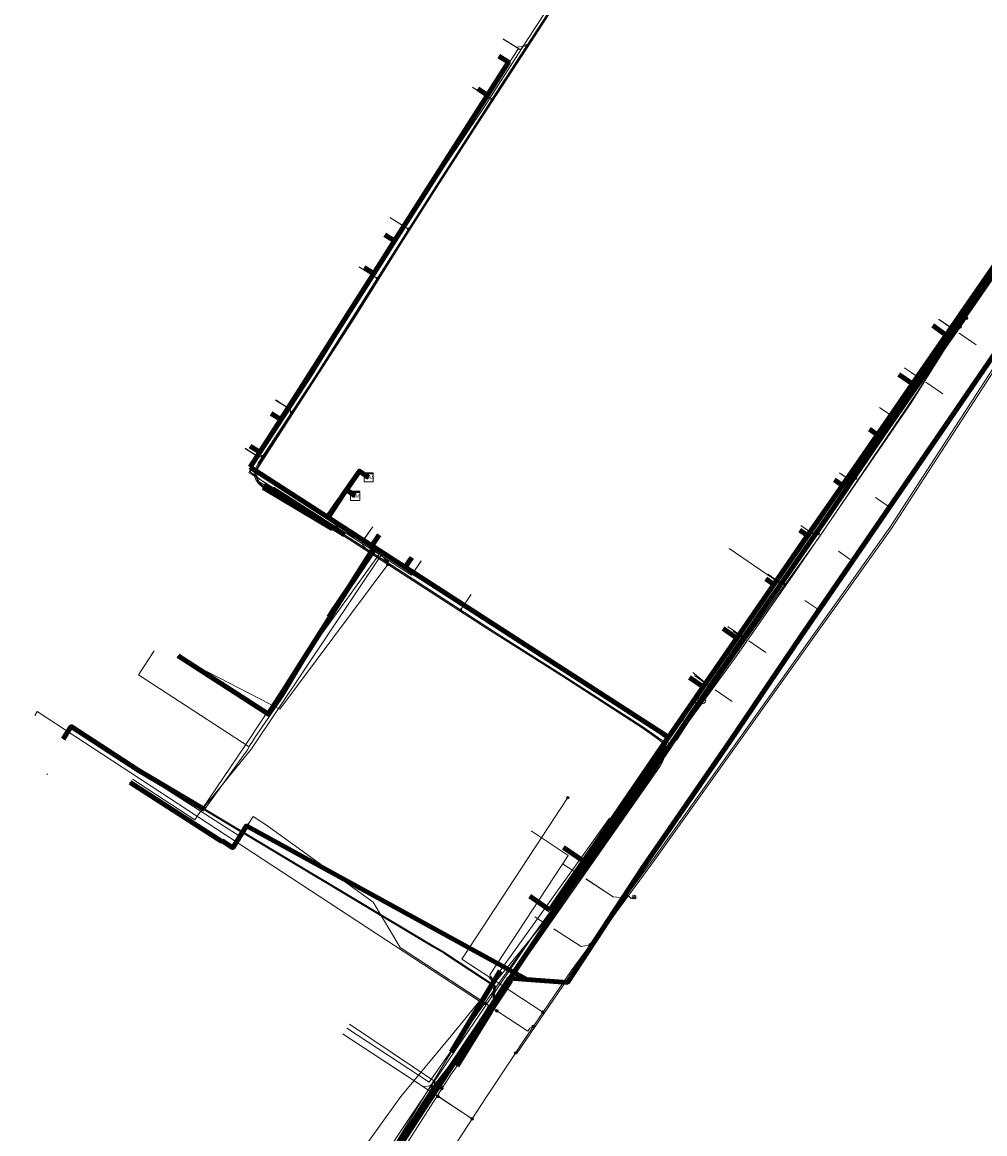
# Model space of a CAD drawing. Header units: metres. Extents: x 90551 to 91648, y 464474 to 467021.
# Tile 656 of 1056: x 90672 to 90756, y 465131 to 465228. Entities that reach past the tile are written whole.
import ezdxf
from ezdxf.enums import TextEntityAlignment as Align
from ezdxf.lldxf.tags import DXFTag

# ---------------------------------------------------------------- set-up
doc = ezdxf.new("R2010")
doc.units = ezdxf.units.M
for name, color, linetype, lineweight in [('B-OI-IE-MEUBILAIR_LIANDER NV PAC 2AI68G2-S', 7, 'Continuous', 18), ('B-OI-KL-DATA_COAXKABEL_17_ZIGGO BV-G', 90, 'KL-DATA-SO', 18), ('B-OI-KL-DATA_COAXKABEL_7_ZIGGO BV-G', 90, 'KL-DATA-SO', 18), ('B-OI-KL-DATA_DUCT_ZIGGO BV-G', 90, 'Continuous', 100), ('B-OI-KL-DATA_HULPSTUK_KPN BV-S', 90, 'Continuous', 18), ('B-OI-KL-DATA_HULPSTUK_ZIGGO BV-S', 90, 'Continuous', 18), ('B-OI-KL-DATA_KABELBED_KPN BV-G', 90, 'Continuous', 100), ('B-OI-KL-DATA_KABELBED_ZIGGO BV-G', 90, 'Continuous', 100), ('B-OI-KL-DATA_OVERIG_UNIVERSITEIT LEIDEN-G', 90, 'KL-DATA-SO', 18), ('B-OI-KL-DATA_REGGEFIBER OPERATOR BV-G', 90, 'KL-DATA-SO', 18), ('B-OI-KL-ET_LS_230 V_UNIVERSITEIT LEIDEN-G', 190, 'KL-LS-SO', 18), ('B-OI-KL-ET_LS_400 V_LIANDER NV PAC 2AI68G2-G', 190, 'KL-LS-SO', 18), ('B-OI-KL-ET_LS_HULPSTUK_LIANDER NV PAC 2AI68G2-S', 190, 'Continuous', 18), ('B-OI-KL-ET_LS_LIANDER NV PAC 2AI68G2-G', 190, 'KL-LS-SO', 18), ('B-OI-KL-ET_MS_10 KV_LIANDER NV PAC 2AI68G2-G', 130, 'KL-MS-SO', 18), ('B-OI-KL-WATER_110_DUNEA NV-G', 170, 'KL-WATER-SO', 18), ('B-OI-KL-WATER_25_DUNEA NV-G', 170, 'KL-WATER-SO', 18), ('B-OI-KL-WATER_32_DUNEA NV-G', 170, 'KL-WATER-SO', 18), ('B-OI-KL-WATER_50_DUNEA NV-G', 170, 'KL-WATER-SO', 18), ('B-OI-KL-WATER_DUNEA NV-G', 170, 'KL-WATER-SO', 18), ('B-OI-KL-WATER_DUNEA NV-S', 170, 'Continuous', 18), ('B-OI-KL-WATER_OVERIG_UNIVERSITEIT LEIDEN-G', 170, 'KL-WATER-SO', 18), ('B-OI-OG-INFO_DUNEA NV-S', 7, 'Continuous', 18), ('B-OI-OG-INFO_KPN BV-S', 7, 'Continuous', 18), ('B-OI-OG-INFO_LIANDER NV PAC 2AI68G2-S', 7, 'Continuous', 18), ('V-OI-KL-WATER_32_DUNEA NV-G', 170, 'V-KL-WATER-SO', 35)]:
    doc.layers.add(name, color=color, linetype=linetype, lineweight=lineweight)
for name, color, linetype, lineweight, transparency in [('B-OI-KL-DATA_MANTELBUIS_110_ZIGGO BV-G', 90, 'Continuous', 100, 0.5), ('B-OI-KL-DATA_MANTELBUIS_REGGEFIBER OPERATOR BV-G', 90, 'Continuous', 100, 0.5), ('B-OI-KL-ET_LS_MANTELBUIS_POLYVINYLCHLORIDE PVC_110_LIANDER NV PAC 2AI68G2-G', 190, 'Continuous', 100, 0.5), ('B-OI-KL-ET_MS_MANTELBUIS_POLYVINYLCHLORIDE PVC_160_LIANDER NV PAC 2AI68G2-G', 130, 'Continuous', 100, 0.5), ('B-OI-KL-WATER_MANTELBUIS_200_DUNEA NV-G', 170, 'Continuous', 100, 0.5), ('B-OI-KL-WATER_MANTELBUIS_75_DUNEA NV-G', 170, 'Continuous', 100, 0.5)]:
    doc.layers.add(name, color=color, linetype=linetype, lineweight=lineweight, transparency=transparency)
doc.styles.add('NLCS-ISO', font='NLCS-ISO.TTF')
tags = doc.linetypes.add('KL-DATA-SO', pattern='A,4,-1,[101,NLCS.SHX,S=0.5,R=0,X=0,Y=0],-1,4,-1,["D",Standard,S=1,R=0,X=-0.25,Y=-0.5],-1.5', length=12.5).pattern_tags.tags
tags[18] = DXFTag(74, 10)
tags = doc.linetypes.add('KL-LS-SO', pattern='A,4,-1,[103,NLCS.SHX,S=0.75,R=0,X=0,Y=0],-1,4,-1,["L",Standard,S=1,R=0,X=0,Y=-0.5],-2', length=13).pattern_tags.tags
tags[18] = DXFTag(74, 10)
tags = doc.linetypes.add('KL-MS-SO', pattern='A,4,-1,[103,NLCS.SHX,S=0.75,R=0,X=0,Y=0],-1,4,-1,["M",Standard,S=1,R=0,X=0,Y=-0.5],-2', length=13).pattern_tags.tags
tags[18] = DXFTag(74, 10)
doc.linetypes.add('KL-WATER-SO', pattern='A,7,-0.5,[168,NLCS.SHX,S=0.75,R=0,X=0.75,Y=0],-2', length=9.5)
doc.linetypes.add('V-KL-WATER-SO', pattern='A,3.5,[24,NLCS.SHX,S=0.5,R=0,X=0,Y=0],3.5,-0.5,[168,NLCS.SHX,S=0.75,R=0,X=0.75,Y=0],-2', length=9.5)

# ---------------------------------------------------------------- blocks, each defined once
blk = doc.blocks.new('SKL-WTB_HULP_OVERIG-SO')
at = {"color": 0, "linetype": 'ByBlock', "lineweight": 18}
for points in [[(-0.14, 0.14), (0.14, -0.14)], [(0.14, 0.14), (-0.14, -0.14)]]:
    blk.add_lwpolyline(points, dxfattribs=at)
at = {"color": 0, "linetype": 'ByBlock', "lineweight": 18, "style": 'NLCS-ISO', "flags": 1}
for tag, p in [('TYPE', (1.5, 0)), ('OMSCHRIJVING', (1.5, -3)), ('LABEL', (1.5, -1.5))]:
    blk.add_attdef(tag, p, '', height=1, dxfattribs=at)
blk = doc.blocks.new('SKL-WTB_HULP_KAST-SO')
at = {"color": 0, "linetype": 'ByBlock', "lineweight": 18}
for points in [[(-2, 2), (2, 2), (2, 1.68), (-2, 1.68)], [(-2, 1.52), (2, 1.52), (2, -2), (-2, -2)]]:
    blk.add_lwpolyline(points, close=True, dxfattribs=at)
at = {"color": 0, "linetype": 'ByBlock', "lineweight": 18, "style": 'NLCS-ISO'}
blk.add_text('kast', height=1.5, dxfattribs=at).set_placement((0, 0), align=Align.MIDDLE_CENTER)
at = {"color": 0, "linetype": 'ByBlock', "lineweight": 18, "style": 'NLCS-ISO', "flags": 1}
for tag, p in [('TYPE', (2.5, 0)), ('OMSCHRIJVING', (2.5, -3)), ('LABEL', (2.5, -1.5))]:
    blk.add_attdef(tag, p, '', height=1, dxfattribs=at)
blk = doc.blocks.new('SKL-WTB_HULP_MOF-SO')
at = {"linetype": 'ByBlock', "lineweight": 18}
h = blk.add_hatch(color=0, dxfattribs=at)
h.dxf.hatch_style = 1
h.paths.add_polyline_path([(-0.5625, 0, 1), (0.5625, 0, 1)])
at = {"color": 0, "linetype": 'ByBlock', "lineweight": 18}
blk.add_circle((0, 0), 0.5625, dxfattribs=at)
at = {"color": 0, "linetype": 'ByBlock', "lineweight": 18, "style": 'NLCS-ISO', "flags": 1}
for tag, p in [('TYPE', (1.5, 0)), ('OMSCHRIJVING', (1.5, -3)), ('LABEL', (1.5, -1.5))]:
    blk.add_attdef(tag, p, '', height=1, dxfattribs=at)
blk = doc.blocks.new('SIE-MEUBILAIR_PAAL_LICHTMAST-SO')
for points in [[(-0.62, 0), (-1, 0)], [(-0.71, 0.71), (-0.44, 0.44)], [(0, 1), (0, 0.62)], [(0.44, 0.44), (0.71, 0.71)], [(1, 0), (0.62, 0)], [(-0.71, -0.71), (-0.44, -0.44)], [(0, -0.62), (0, -1)], [(0.44, -0.44), (0.71, -0.71)]]:
    blk.add_lwpolyline(points)
blk.add_circle((0, 0), 0.5)
blk = doc.blocks.new('SKL-WATER_BRANDKRAAN_BRANDPUT-SO')
at = {"color": 0, "linetype": 'ByBlock', "lineweight": 18}
blk.add_ellipse((0, 0), major_axis=(2.5, 0), ratio=0.54, dxfattribs=at)
at = {"color": 0, "linetype": 'ByBlock', "lineweight": 18, "style": 'NLCS-ISO'}
blk.add_text('bk', height=1.5, dxfattribs=at).set_placement((0.16, 0), align=Align.MIDDLE_CENTER)
blk = doc.blocks.new('SOG-INFO_OVERIG-SO')
at = {"color": 0, "linetype": 'ByBlock', "lineweight": 18}
for points in [[(-0.14, 0.14), (0.14, -0.14)], [(0.14, 0.14), (-0.14, -0.14)]]:
    blk.add_lwpolyline(points, dxfattribs=at)
at = {"color": 0, "linetype": 'ByBlock', "lineweight": 18, "style": 'NLCS-ISO', "flags": 1}
for tag, p in [('TYPE', (1.5, 0)), ('OMSCHRIJVING', (1.5, -3)), ('LABEL', (1.5, -1.5))]:
    blk.add_attdef(tag, p, '', height=1, dxfattribs=at)

msp = doc.modelspace()

# ---------------------------------------------------------------- linework, layer by layer
at = {"layer": 'B-OI-KL-DATA_COAXKABEL_17_ZIGGO BV-G', "flags": 128}
for points in [[(90799.099, 465268.487), (90799.667, 465268.095), (90797.254, 465265.325), (90795.942, 465263.588), (90786.532, 465250.121), (90728.237, 465165.773), (90728.102, 465165.56), (90727.744, 465165.802), (90698.309, 465184.776), (90699.362, 465186.41), (90701.044, 465188.846), (90701.853, 465188.287)], [(90701.853, 465188.287), (90701.044, 465188.846), (90699.908, 465187.2), (90700.672, 465186.674)]]:
    msp.add_lwpolyline(points, dxfattribs=at)
at = {"layer": 'B-OI-KL-DATA_COAXKABEL_7_ZIGGO BV-G', "flags": 128}
for points in [[(90713.25, 465225.163), (90714.094, 465224.626), (90691.493, 465189.17), (90698.309, 465184.776), (90699.362, 465186.41), (90701.044, 465188.846), (90701.853, 465188.287)], [(90711.423, 465222.296), (90712.266, 465221.759), (90691.493, 465189.17), (90698.309, 465184.776), (90699.362, 465186.41), (90701.044, 465188.846), (90701.853, 465188.287)], [(90703.285, 465209.529), (90704.128, 465208.992), (90691.493, 465189.17), (90698.309, 465184.776), (90699.362, 465186.41), (90701.044, 465188.846), (90701.853, 465188.287)], [(90701.458, 465206.662), (90702.301, 465206.125), (90691.493, 465189.17), (90698.309, 465184.776), (90699.362, 465186.41), (90701.044, 465188.846), (90701.853, 465188.287)], [(90751.217, 465201.573), (90752.409, 465200.748), (90728.237, 465165.773), (90728.102, 465165.56), (90727.744, 465165.802), (90698.309, 465184.776), (90699.362, 465186.41), (90701.044, 465188.846), (90701.853, 465188.287)], [(90748.26, 465197.295), (90749.452, 465196.471), (90728.237, 465165.773), (90728.102, 465165.56), (90727.744, 465165.802), (90698.309, 465184.776), (90699.362, 465186.41), (90701.044, 465188.846), (90701.853, 465188.287)], [(90693.319, 465193.895), (90694.163, 465193.358), (90691.493, 465189.17), (90698.309, 465184.776), (90699.362, 465186.41), (90701.044, 465188.846), (90701.853, 465188.287)], [(90745.683, 465192.511), (90746.382, 465192.028), (90728.237, 465165.773), (90728.102, 465165.56), (90727.744, 465165.802), (90698.309, 465184.776), (90699.362, 465186.41), (90701.044, 465188.846), (90701.853, 465188.287)], [(90691.492, 465191.028), (90692.335, 465190.491), (90691.493, 465189.17), (90698.309, 465184.776), (90699.362, 465186.41), (90701.044, 465188.846), (90701.853, 465188.287)], [(90685.188, 465172.661), (90693.093, 465167.561), (90702.335, 465182.181), (90698.309, 465184.776), (90699.362, 465186.41), (90701.044, 465188.846), (90701.853, 465188.287)], [(90715.961, 465151.617), (90717.704, 465150.412), (90728.102, 465165.56), (90727.744, 465165.802), (90698.309, 465184.776), (90699.362, 465186.41), (90701.044, 465188.846), (90701.853, 465188.287)], [(90701.853, 465188.287), (90701.044, 465188.846), (90699.362, 465186.41), (90698.309, 465184.776), (90727.744, 465165.802), (90728.102, 465165.56), (90720.647, 465154.7), (90718.918, 465155.895)], [(90736.621, 465179.399), (90737.32, 465178.915), (90728.237, 465165.773), (90728.102, 465165.56), (90727.744, 465165.802), (90698.309, 465184.776), (90699.362, 465186.41), (90701.044, 465188.846), (90701.853, 465188.287)], [(90729.929, 465170.773), (90731.123, 465169.949), (90728.237, 465165.773), (90728.102, 465165.56), (90727.744, 465165.802), (90698.309, 465184.776), (90699.362, 465186.41), (90701.044, 465188.846), (90701.853, 465188.287)], [(90732.886, 465175.051), (90734.08, 465174.226), (90728.237, 465165.773), (90728.102, 465165.56), (90727.744, 465165.802), (90698.309, 465184.776), (90699.362, 465186.41), (90701.044, 465188.846), (90701.853, 465188.287)], [(90742.613, 465188.069), (90743.312, 465187.586), (90728.237, 465165.773), (90728.102, 465165.56), (90727.744, 465165.802), (90698.309, 465184.776), (90699.362, 465186.41), (90701.044, 465188.846), (90701.853, 465188.287)], [(90739.577, 465183.676), (90740.276, 465183.193), (90728.237, 465165.773), (90728.102, 465165.56), (90727.744, 465165.802), (90698.309, 465184.776), (90699.362, 465186.41), (90701.044, 465188.846), (90701.853, 465188.287)], [(90705.643, 465181.273), (90705.058, 465180.426), (90698.309, 465184.776), (90699.362, 465186.41), (90701.044, 465188.846), (90701.853, 465188.287)], [(90702.787, 465183.247), (90702.138, 465182.308), (90698.309, 465184.776), (90699.362, 465186.41), (90701.044, 465188.846), (90701.853, 465188.287)]]:
    msp.add_lwpolyline(points, dxfattribs=at)
at = {"layer": 'B-OI-KL-DATA_DUCT_ZIGGO BV-G', "flags": 128}
for points in [[(90799.099, 465268.487), (90799.667, 465268.095), (90797.001, 465264.989), (90795.942, 465263.588), (90787.101, 465250.935), (90783.856, 465246.249), (90780.956, 465242.054), (90731.123, 465169.949), (90728.102, 465165.56), (90705.058, 465180.426), (90698.309, 465184.776), (90699.681, 465186.871), (90701.044, 465188.846), (90701.853, 465188.287)], [(90699.521, 465183.995), (90705.058, 465180.426), (90728.102, 465165.56), (90731.123, 465169.949), (90780.956, 465242.054)], [(90701.853, 465188.287), (90701.044, 465188.846), (90699.908, 465187.2), (90700.672, 465186.674)], [(90699.521, 465183.995), (90698.309, 465184.776), (90699.681, 465186.871), (90699.908, 465187.2), (90700.672, 465186.674)]]:
    msp.add_lwpolyline(points, dxfattribs=at)
at = {"layer": 'B-OI-KL-DATA_KABELBED_KPN BV-G', "flags": 128}
for points in [[(90814.331, 465281.454), (90813.943, 465280.882), (90803.141, 465264.969), (90795.916, 465256.105), (90789.536, 465246.689), (90777.241, 465228.735), (90770.912, 465219.547), (90758.35, 465201.626), (90751.946, 465192.276), (90739.67, 465174.351), (90733.472, 465165.17), (90725.878, 465154.183), (90719.251, 465144.087), (90715.69, 465144.334), (90714.183, 465144.439)], [(90689.001, 465156.417), (90680.993, 465161.583)], [(90715.69, 465144.334), (90691.164, 465157.779), (90689.968, 465155.87), (90689.042, 465156.467)], [(90714.183, 465144.439), (90712.469, 465141.823), (90708.757, 465136.159), (90702.01, 465125.863), (90701.388, 465124.883)]]:
    msp.add_lwpolyline(points, dxfattribs=at)
at = {"layer": 'B-OI-KL-DATA_KABELBED_ZIGGO BV-G', "flags": 128}
for points in [[(90713.25, 465225.163), (90714.094, 465224.626), (90712.266, 465221.759)], [(90768.766, 465224.415), (90752.409, 465200.748)], [(90712.266, 465221.759), (90704.128, 465208.992)], [(90711.423, 465222.296), (90712.266, 465221.759)], [(90704.128, 465208.992), (90702.301, 465206.125)], [(90703.285, 465209.529), (90704.128, 465208.992)], [(90702.301, 465206.125), (90694.163, 465193.358)], [(90701.458, 465206.662), (90702.301, 465206.125)], [(90751.217, 465201.573), (90752.409, 465200.748)], [(90752.409, 465200.748), (90749.452, 465196.471)], [(90748.26, 465197.295), (90749.452, 465196.471)], [(90749.452, 465196.471), (90746.382, 465192.028)], [(90694.163, 465193.358), (90692.335, 465190.491)], [(90693.319, 465193.895), (90694.163, 465193.358)], [(90745.683, 465192.511), (90746.382, 465192.028)], [(90746.382, 465192.028), (90743.312, 465187.586)], [(90691.492, 465191.028), (90692.335, 465190.491)], [(90692.335, 465190.491), (90691.493, 465189.17)], [(90691.493, 465189.17), (90698.309, 465184.776)], [(90699.908, 465187.2), (90701.044, 465188.846), (90701.853, 465188.287)], [(90743.312, 465187.586), (90740.276, 465183.193)], [(90742.613, 465188.069), (90743.312, 465187.586)], [(90699.681, 465186.871), (90698.309, 465184.776)], [(90699.908, 465187.2), (90699.681, 465186.871)], [(90699.908, 465187.2), (90700.672, 465186.674)], [(90698.853, 465184.426), (90698.309, 465184.776)], [(90699.521, 465183.995), (90698.853, 465184.426)], [(90702.138, 465182.308), (90699.521, 465183.995)], [(90739.577, 465183.676), (90740.276, 465183.193)], [(90702.787, 465183.247), (90702.138, 465182.308)], [(90740.276, 465183.193), (90737.32, 465178.915)], [(90702.335, 465182.181), (90701.719, 465181.207)], [(90702.335, 465182.181), (90702.138, 465182.308)], [(90705.058, 465180.426), (90702.335, 465182.181)], [(90701.719, 465181.207), (90698.54, 465176.178)], [(90705.643, 465181.273), (90705.058, 465180.426)], [(90728.102, 465165.56), (90705.058, 465180.426)], [(90737.32, 465178.915), (90734.08, 465174.226)], [(90736.621, 465179.399), (90737.32, 465178.915)], [(90698.54, 465176.178), (90693.093, 465167.561), (90685.188, 465172.661)], [(90732.886, 465175.051), (90734.08, 465174.226)], [(90734.08, 465174.226), (90731.123, 465169.949)], [(90731.123, 465169.949), (90728.102, 465165.56)], [(90729.929, 465170.773), (90731.123, 465169.949)], [(90727.87, 465165.222), (90722.576, 465157.509)], [(90728.102, 465165.56), (90727.87, 465165.222)], [(90722.576, 465157.509), (90720.647, 465154.7)], [(90720.647, 465154.7), (90718.918, 465155.895)], [(90720.647, 465154.7), (90717.704, 465150.412)], [(90717.704, 465150.412), (90715.961, 465151.617)]]:
    msp.add_lwpolyline(points, dxfattribs=at)
at = {"layer": 'B-OI-KL-DATA_MANTELBUIS_110_ZIGGO BV-G', "flags": 128}
msp.add_lwpolyline([(90698.54, 465176.178), (90701.719, 465181.207)], dxfattribs=at)
at = {"layer": 'B-OI-KL-DATA_MANTELBUIS_REGGEFIBER OPERATOR BV-G', "flags": 128}
for points in [[(90693.471, 465187.284), (90697.747, 465184.542)], [(90702.381, 465182.003), (90698.366, 465176.047)], [(90698.552, 465176.333), (90701.817, 465181.176)], [(90723.263, 465158.074), (90727.778, 465164.89)], [(90709.091, 465137.986), (90713.354, 465145.081)]]:
    msp.add_lwpolyline(points, dxfattribs=at)
at = {"layer": 'B-OI-KL-DATA_OVERIG_UNIVERSITEIT LEIDEN-G', "flags": 128}
for points in [[(90785.492, 465250), (90782.926, 465246.179), (90762.173, 465215.275), (90753.111, 465200.83)], [(90711.595, 465142.48), (90718.614, 465151.046), (90737.429, 465177.702), (90741.223, 465182.975), (90749.836, 465195.696), (90758.741, 465209.919), (90769.227, 465226.367), (90775.453, 465235.71), (90782.926, 465246.179), (90785.568, 465249.578)], [(90711.976, 465142.168), (90711.562, 465142.44), (90672.856, 465167.802), (90672.642, 465167.456)], [(90606.286, 465132.218), (90647.924, 465124.248), (90647.984, 465124.283), (90648.04, 465124.322), (90648.093, 465124.367), (90648.143, 465124.416), (90648.187, 465124.468), (90648.227, 465124.525), (90648.262, 465124.584), (90648.292, 465124.647), (90648.317, 465124.711), (90648.336, 465124.778), (90648.349, 465124.846), (90648.356, 465124.914), (90648.358, 465124.984), (90648.353, 465125.053), (90648.343, 465125.121), (90648.724, 465126.578), (90649.218, 465128.001), (90649.822, 465129.381), (90650.531, 465130.71), (90667.91, 465125.445), (90672.921, 465123.877), (90690.895, 465117.843), (90691.427, 465117.166), (90693.395, 465116.268), (90693.426, 465116.259), (90693.457, 465116.252), (90693.489, 465116.248), (90693.521, 465116.247), (90693.553, 465116.249), (90693.585, 465116.253), (90693.617, 465116.26), (90693.647, 465116.27), (90693.677, 465116.283), (90693.705, 465116.298), (90693.732, 465116.316), (90693.757, 465116.335), (90693.781, 465116.357), (90693.802, 465116.381), (90693.822, 465116.407), (90693.839, 465116.434), (90693.853, 465116.463), (90693.865, 465116.493), (90697.037, 465122.615), (90700.641, 465128.493), (90704.659, 465134.097), (90709.069, 465139.397), (90711.562, 465142.44), (90711.595, 465142.48)]]:
    msp.add_lwpolyline(points, dxfattribs=at)
at = {"layer": 'B-OI-KL-DATA_REGGEFIBER OPERATOR BV-G', "flags": 128}
for points in [[(90729.311, 465166.973), (90731.026, 465169.848), (90732.7, 465172.265), (90734.032, 465174.227), (90736.996, 465178.38), (90740.04, 465182.817), (90743.256, 465187.526), (90746.425, 465191.943), (90749.559, 465196.57), (90752.521, 465200.91), (90753.931, 465202.946), (90756.228, 465206.196), (90757.861, 465208.807), (90763.079, 465215.991), (90769.024, 465224.926), (90771.875, 465229.032), (90774.696, 465232.892), (90777.62, 465237.054), (90780.925, 465241.835), (90783.905, 465246.338), (90787.094, 465250.891), (90790.072, 465255.229), (90790.651, 465255.958), (90791.5, 465257.026), (90796.394, 465264.02), (90796.661, 465264.494), (90797.391, 465265.405), (90800.599, 465268.914), (90802.218, 465270.623), (90838.482, 465309.71), (90840.071, 465311.48), (90841.661, 465313.25), (90842.484, 465314.165)], [(90713.649, 465226.653), (90714.976, 465225.827), (90712.239, 465221.64)], [(90710.98, 465222.426), (90712.239, 465221.64)], [(90704.918, 465210.291), (90711.925, 465221.155), (90712.239, 465221.64)], [(90703.776, 465211), (90704.918, 465210.291)], [(90702.162, 465205.999), (90704.723, 465209.991), (90704.918, 465210.291)], [(90694.872, 465194.326), (90701.766, 465205.381), (90702.162, 465205.999)], [(90701.061, 465206.684), (90702.162, 465205.999)], [(90749.559, 465196.57), (90752.521, 465200.91)], [(90753.545, 465200.903), (90755.032, 465199.886)], [(90746.425, 465191.943), (90749.559, 465196.57)], [(90750.611, 465196.611), (90752.095, 465195.595)], [(90692.11, 465190.156), (90694.694, 465194.041), (90694.872, 465194.326)], [(90693.745, 465195.027), (90694.872, 465194.326)], [(90743.256, 465187.526), (90746.425, 465191.943)], [(90691.073, 465190.802), (90692.11, 465190.156)], [(90701.317, 465182.671), (90700.149, 465183.278), (90697.747, 465184.542), (90693.472, 465187.284), (90691.505, 465188.748), (90691.516, 465189.225), (90691.726, 465189.579), (90692.11, 465190.156)], [(90740.04, 465182.817), (90743.256, 465187.526)], [(90746.205, 465186.541), (90747.402, 465185.721)], [(90702.18, 465183.926), (90701.317, 465182.671)], [(90702.381, 465182.003), (90701.582, 465182.533), (90701.317, 465182.671)], [(90736.996, 465178.38), (90740.04, 465182.817)], [(90702.381, 465182.003), (90701.817, 465181.176), (90698.552, 465176.333), (90698.366, 465176.047), (90696.879, 465173.765), (90692.606, 465167.167), (90691.052, 465164.825)], [(90705.669, 465179.823), (90704.29, 465180.733), (90702.381, 465182.003)], [(90742.968, 465181.816), (90744.005, 465181.106)], [(90706.464, 465180.978), (90705.669, 465179.823)], [(90728.077, 465165.324), (90726.08, 465166.703), (90717.483, 465172.274), (90709.578, 465177.392), (90705.978, 465179.619), (90705.669, 465179.823)], [(90734.032, 465174.227), (90736.996, 465178.38)], [(90740.029, 465177.526), (90741.069, 465176.815)], [(90731.026, 465169.848), (90732.7, 465172.265), (90734.032, 465174.227)], [(90735.128, 465173.974), (90736.614, 465172.958)], [(90729.311, 465166.973), (90731.026, 465169.848)], [(90732.192, 465169.682), (90733.679, 465168.666)], [(90714.303, 465145.502), (90718.202, 465150.907), (90720.831, 465154.614), (90723.263, 465158.074), (90727.777, 465164.89), (90728.077, 465165.324), (90728.81, 465166.385), (90729.311, 465166.973)], [(90728.077, 465165.324), (90728.81, 465166.385), (90729.311, 465166.973)], [(90720.831, 465154.614), (90723.263, 465158.074), (90727.777, 465164.89), (90728.077, 465165.324)], [(90691.052, 465164.825), (90686.638, 465158.317), (90681.176, 465161.865)], [(90692.339, 465099.891), (90693.808, 465104.65), (90696.728, 465114.369), (90697.651, 465116.791), (90698.427, 465118.418), (90704.044, 465129.695), (90709.091, 465137.986), (90713.353, 465145.081), (90722.929, 465158.453)], [(90718.202, 465150.907), (90720.831, 465154.614)], [(90720.916, 465153.105), (90723.268, 465151.583)], [(90718.202, 465150.907), (90714.303, 465145.502)], [(90718.096, 465148.738), (90720.443, 465147.218)], [(90714.303, 465145.502), (90707.147, 465135.353), (90699.957, 465140.064)]]:
    msp.add_lwpolyline(points, dxfattribs=at)
at = {"layer": 'B-OI-KL-ET_LS_230 V_UNIVERSITEIT LEIDEN-G', "flags": 128}
for points in [[(90771.011, 465220.154), (90764.544, 465210.206), (90756.867, 465198.378), (90747.481, 465183.908), (90737.342, 465169.678), (90726.843, 465155), (90719.567, 465145.095), (90715.16, 465138.604), (90714.694, 465137.898)], [(90714.809, 465137.82), (90719.691, 465145.011), (90726.964, 465154.911), (90737.464, 465169.591), (90747.603, 465183.821), (90756.993, 465198.296), (90765.522, 465211.434)], [(90680.22, 465163.515), (90675.76, 465166.378), (90675.394, 465165.814)], [(90680.22, 465163.515), (90690.608, 465156.848), (90691.76, 465158.605), (90692.931, 465157.837), (90702.249, 465151.095), (90704.601, 465147.148), (90715.798, 465139.811), (90715.972, 465140.076), (90716.264, 465140.23)], [(90712.533, 465144.475), (90710.024, 465146.118), (90719.287, 465160.254)], [(90724.447, 465151.738), (90724.648, 465151.59), (90724.828, 465151.413), (90725.089, 465151.553)], [(90717.109, 465141.475), (90712.533, 465144.475)], [(90710.916, 465132.145), (90699.619, 465139.547)], [(90714.694, 465137.898), (90712.116, 465133.987), (90706.561, 465125.463), (90704.089, 465120.924), (90701.24, 465115.182), (90699.308, 465110.883), (90697.258, 465105.59), (90694.836, 465099.009), (90689.932, 465083.968), (90686.916, 465074.143), (90684.904, 465066.56), (90683.807, 465062.405), (90682.194, 465056.329), (90680.426, 465048.443), (90677.616, 465034.189), (90675.925, 465025.09), (90672.818, 465005.974), (90671.986, 464999.269), (90669.664, 464984.471), (90665.76, 464947.929)]]:
    msp.add_lwpolyline(points, dxfattribs=at)
at = {"layer": 'B-OI-KL-ET_LS_400 V_LIANDER NV PAC 2AI68G2-G', "flags": 128}
for points in [[(90698.856, 465117.621), (90699.166, 465118.34), (90701.213, 465123.013), (90704.395, 465128.689), (90709.012, 465135.969), (90709.607, 465136.78), (90714.297, 465144.378), (90714.924, 465145.206), (90723.942, 465158.151), (90727.354, 465163.014), (90727.618, 465163.515), (90727.775, 465163.998), (90727.81, 465164.199), (90727.827, 465164.405), (90727.82, 465164.635), (90727.801, 465164.762), (90727.771, 465164.833), (90727.704, 465164.927), (90727.578, 465165.055), (90727.339, 465165.258), (90727.115, 465165.442), (90725.784, 465166.377), (90718.751, 465170.922), (90712.196, 465175.064), (90700.466, 465182.649), (90698.703, 465183.799), (90692.638, 465187.407), (90692.374, 465187.603), (90692.193, 465187.784), (90692.091, 465187.915), (90692.024, 465188.022), (90691.902, 465188.3), (90691.858, 465188.521), (90691.84, 465188.702), (90691.854, 465188.882), (90692.185, 465189.521), (90697.211, 465197.145), (90702.372, 465205.309), (90707.929, 465214.061), (90713.371, 465222.498), (90717.98, 465229.57), (90722.971, 465237.328), (90727.618, 465244.904), (90732.301, 465252.268), (90736.542, 465259.097), (90739.58, 465263.78), (90740.414, 465265.235), (90740.786, 465265.899), (90740.947, 465266.023), (90741.1, 465266.109), (90741.247, 465266.179), (90741.347, 465266.209), (90741.47, 465266.225), (90741.623, 465266.232), (90741.72, 465266.218), (90741.824, 465266.195), (90742.158, 465265.983), (90745.976, 465263.351), (90746.835, 465262.741), (90749.315, 465261.06)], [(90754.177, 465202.229), (90751.625, 465198.613), (90746.957, 465191.87), (90741.001, 465183.076), (90735.809, 465175.666), (90730.718, 465168.22), (90728.813, 465165.303), (90728.717, 465165.219), (90728.632, 465165.17), (90728.545, 465165.125), (90728.443, 465165.093), (90728.334, 465165.068), (90728.224, 465165.056), (90728.107, 465165.048), (90727.999, 465165.049), (90727.897, 465165.06), (90727.801, 465165.08), (90725.839, 465166.46), (90718.805, 465171.007), (90712.25, 465175.149), (90700.521, 465182.733), (90698.756, 465183.884), (90692.694, 465187.49), (90692.44, 465187.679), (90692.268, 465187.851), (90692.173, 465187.973), (90692.112, 465188.069), (90691.998, 465188.33), (90691.957, 465188.536), (90691.941, 465188.703), (90691.952, 465188.855), (90692.271, 465189.471), (90697.295, 465197.091), (90702.457, 465205.255), (90708.013, 465214.007), (90713.455, 465222.444), (90718.064, 465229.516), (90723.056, 465237.275), (90727.702, 465244.851), (90732.377, 465252.201), (90736.627, 465259.044), (90739.665, 465263.728), (90740.501, 465265.185), (90740.863, 465265.832), (90741.002, 465265.939), (90741.147, 465266.021), (90741.282, 465266.085), (90741.368, 465266.111), (90741.479, 465266.126), (90741.627, 465266.132), (90741.706, 465266.122), (90741.748, 465266.113), (90741.786, 465266.1), (90742.103, 465265.9), (90745.919, 465263.269), (90746.778, 465262.659), (90749.261, 465260.976)], [(90715.705, 465226.079), (90714.795, 465225.939), (90713.652, 465226.653)], [(90712.652, 465221.383), (90710.98, 465222.426)], [(90771.011, 465220.154), (90764.544, 465210.206), (90756.867, 465198.378), (90747.481, 465183.908), (90737.342, 465169.678), (90726.843, 465155), (90719.567, 465145.095), (90715.16, 465138.604), (90714.694, 465137.898)], [(90703.777, 465211), (90705.358, 465210.012)], [(90702.627, 465205.71), (90701.061, 465206.684)], [(90753.629, 465201.452), (90753.25, 465201.106), (90751.77, 465202.117)], [(90750.586, 465197.112), (90750.269, 465196.844), (90748.783, 465197.86)], [(90695.11, 465193.957), (90694.898, 465194.323), (90693.74, 465195.04)], [(90692.577, 465190.115), (90692.267, 465190.071), (90691.077, 465190.808)], [(90744.476, 465188.207), (90744.161, 465187.938), (90743.096, 465188.666)], [(90699.137, 465186.384), (90698.231, 465185.066), (90699.604, 465183.331)], [(90701.437, 465182.141), (90701.273, 465182.608), (90702.18, 465183.925)], [(90741.21, 465183.385), (90740.949, 465183.199), (90739.968, 465183.871)], [(90703.528, 465180.669), (90694.073, 465167.988), (90685.148, 465172.609)], [(90687.27, 465159.2), (90691.61, 465164.54), (90702.95, 465181.47), (90703.47, 465180.93)], [(90738.142, 465178.996), (90738.08, 465178.914), (90736.847, 465179.777)], [(90709.887, 465176.677), (90710.804, 465178.011)], [(90733.318, 465175.21), (90734.704, 465174.263), (90735.197, 465174.771)], [(90732.266, 465170.484), (90731.77, 465169.962), (90730.391, 465170.905)], [(90680.22, 465163.515), (90675.76, 465166.378), (90675.394, 465165.814)], [(90680.22, 465163.515), (90690.608, 465156.848), (90691.76, 465158.605), (90692.931, 465157.837), (90702.249, 465151.095), (90704.601, 465147.148), (90712.119, 465142.222)], [(90712.533, 465144.475), (90710.024, 465146.118), (90719.287, 465160.254)], [(90720.893, 465153.121), (90723.268, 465151.583), (90724.255, 465151.477)], [(90724.447, 465151.738), (90724.648, 465151.59), (90724.828, 465151.413), (90725.089, 465151.553)], [(90721.242, 465147.375), (90720.444, 465147.218), (90718.096, 465148.737)], [(90717.109, 465141.475), (90712.533, 465144.475)], [(90712.119, 465142.222), (90712.442, 465142.038), (90712.502, 465142.011), (90712.578, 465141.99), (90712.599, 465141.987), (90712.652, 465141.989), (90712.691, 465141.994), (90712.755, 465142.011), (90712.866, 465142.058)], [(90712.94, 465142.09), (90712.37, 465141.9)], [(90713.071, 465141.598), (90715.798, 465139.811), (90715.972, 465140.076), (90716.264, 465140.23)], [(90699.619, 465139.547), (90706.582, 465134.984), (90706.643, 465134.976), (90706.687, 465134.977), (90707.332, 465135.014)], [(90714.694, 465137.898), (90712.116, 465133.987), (90706.561, 465125.463), (90704.089, 465120.924), (90701.24, 465115.182), (90699.308, 465110.883), (90697.258, 465105.59), (90694.836, 465099.009), (90689.932, 465083.968), (90686.916, 465074.143), (90684.904, 465066.56), (90683.807, 465062.405), (90682.194, 465056.329), (90680.426, 465048.443), (90677.616, 465034.189), (90675.925, 465025.09), (90672.818, 465005.974), (90671.986, 464999.269), (90669.664, 464984.471), (90665.76, 464947.929)], [(90707.332, 465135.014), (90707.746, 465135.046), (90707.948, 465135.057), (90708.072, 465135.057), (90708.167, 465135.048), (90708.221, 465135.026), (90708.253, 465135.008), (90708.276, 465134.988), (90708.294, 465134.957), (90708.301, 465134.938), (90708.303, 465134.908), (90708.295, 465134.867), (90708.268, 465134.797)], [(90710.916, 465132.145), (90707.958, 465134.082)]]:
    msp.add_lwpolyline(points, dxfattribs=at)
at = {"layer": 'B-OI-KL-ET_LS_LIANDER NV PAC 2AI68G2-G', "flags": 128}
msp.add_lwpolyline([(90714.809, 465137.82), (90719.691, 465145.011), (90726.964, 465154.911), (90737.464, 465169.591), (90747.603, 465183.821), (90756.993, 465198.296), (90765.522, 465211.434)], dxfattribs=at)
at = {"layer": 'B-OI-KL-ET_LS_MANTELBUIS_POLYVINYLCHLORIDE PVC_110_LIANDER NV PAC 2AI68G2-G', "flags": 128}
for points in [[(90692.638, 465187.407), (90698.703, 465183.799)], [(90692.694, 465187.49), (90698.754, 465183.885)], [(90714.297, 465144.378), (90713.062, 465142.377)], [(90712.53, 465141.515), (90709.607, 465136.78)]]:
    msp.add_lwpolyline(points, dxfattribs=at)
at = {"layer": 'B-OI-KL-ET_MS_10 KV_LIANDER NV PAC 2AI68G2-G', "flags": 128}
msp.add_lwpolyline([(90738.207, 465261.182), (90735.874, 465257.577), (90730.865, 465249.824), (90726.24, 465242.417), (90721.047, 465234.141), (90716.115, 465226.464), (90711.412, 465219.277), (90705.875, 465210.673), (90700.634, 465202.275), (90695.439, 465194.196), (90692.176, 465189.164), (90692.119, 465188.998), (90692.077, 465188.832), (90692.058, 465188.676), (90692.06, 465188.569), (90692.072, 465188.421), (90692.095, 465188.296), (90692.123, 465188.194), (90692.157, 465188.09), (90692.209, 465187.983), (90692.262, 465187.911), (90692.723, 465187.627), (90699.733, 465183.259), (90700.61, 465182.716), (90706.803, 465178.713), (90713.64, 465174.277), (90719.336, 465170.601), (90724.954, 465167.014), (90727.846, 465165.051), (90727.901, 465164.98), (90727.925, 465164.94), (90727.96, 465164.865), (90727.972, 465164.83), (90727.992, 465164.747), (90728.015, 465164.625), (90728.018, 465164.514), (90728.007, 465164.418), (90727.974, 465164.285), (90727.916, 465164.145), (90727.715, 465163.799), (90723.65, 465157.776), (90718.949, 465150.977), (90714.884, 465145.248), (90714.308, 465144.261), (90709.418, 465136.874), (90709.021, 465136.302), (90708.29, 465135.35), (90706.939, 465133.513), (90703.27, 465127.38), (90700.494, 465122.053), (90698.258, 465116.083), (90696.304, 465109.95), (90694.454, 465103.888), (90693.779, 465101.271)], dxfattribs=at)
at = {"layer": 'B-OI-KL-ET_MS_MANTELBUIS_POLYVINYLCHLORIDE PVC_160_LIANDER NV PAC 2AI68G2-G', "flags": 128}
for points in [[(90692.723, 465187.627), (90699.733, 465183.259)], [(90714.308, 465144.261), (90709.418, 465136.874)]]:
    msp.add_lwpolyline(points, dxfattribs=at)
at = {"layer": 'B-OI-KL-WATER_110_DUNEA NV-G', "flags": 128}
msp.add_lwpolyline([(90801.944, 465269.956), (90797.37, 465264.9), (90796.916, 465264.334), (90791.62, 465256.72), (90790.927, 465255.768), (90787.937, 465251.636), (90785.8, 465248.7), (90784.764, 465247.164), (90781.713, 465242.685), (90780.6, 465241.06), (90778.655, 465238.205), (90778.289, 465237.67), (90775.582, 465233.708), (90775.579, 465233.704), (90774.96, 465232.78), (90772.47, 465229.117), (90772.199, 465228.717), (90769.439, 465224.638), (90769.37, 465224.53), (90763.75, 465216.28), (90763.4, 465215.8), (90758.24, 465208.56), (90758.09, 465208.3), (90755.102, 465203.975), (90753.6, 465201.78), (90753.455, 465201.589), (90750.423, 465197.223), (90748.139, 465193.936), (90748.01, 465193.75), (90746.894, 465192.09), (90744.346, 465188.298), (90743.94, 465187.694), (90743.675, 465187.3), (90742.26, 465185.2), (90741.072, 465183.48), (90740.88, 465183.203), (90737.995, 465179.039), (90737.686, 465178.593), (90736.77, 465177.28), (90735.094, 465174.848), (90734.405, 465173.852), (90732.134, 465170.57), (90731.62, 465169.827), (90730.857, 465168.724), (90725.32, 465160.5), (90722.823, 465156.988), (90722.447, 465156.46), (90720.616, 465153.892), (90719.51, 465152.34), (90718.013, 465150.101), (90717.352, 465149.111), (90714.23, 465144.44), (90713.232, 465142.945), (90712.727, 465142.19), (90708.96, 465136.56), (90707.565, 465134.797), (90703.39, 465128.22), (90698.95, 465119.22), (90695.863, 465109.758), (90695.86, 465109.75), (90693.09, 465100.16)], dxfattribs=at)
at = {"layer": 'B-OI-KL-WATER_25_DUNEA NV-G', "flags": 128}
for points in [[(90713.639, 465226.66), (90715.157, 465225.713), (90715.506, 465226.21)], [(90710.97, 465222.411), (90712.45, 465221.479)], [(90703.774, 465210.997), (90705.026, 465210.214)], [(90701.062, 465206.683), (90702.299, 465205.913)], [(90751.84, 465202.048), (90753.148, 465201.153), (90753.455, 465201.589)], [(90749.362, 465197.445), (90750.197, 465196.894), (90750.423, 465197.223)], [(90693.758, 465195.046), (90694.969, 465194.264), (90694.867, 465194.092)], [(90746.563, 465194.414), (90747.636, 465193.679), (90748.139, 465193.936)], [(90691.067, 465190.792), (90692.245, 465190.063), (90692.371, 465190.234)], [(90743.182, 465188.608), (90744.019, 465188.037), (90744.346, 465188.298)], [(90702.18, 465183.925), (90701.235, 465182.539)], [(90739.666, 465184.076), (90740.781, 465183.313), (90741.072, 465183.48)], [(90706.44, 465180.944), (90705.614, 465179.741), (90701.283, 465182.509)], [(90733.405, 465182.056), (90737.851, 465179.017), (90737.995, 465179.039)], [(90733.75, 465174.792), (90734.661, 465174.251), (90735.094, 465174.848)], [(90683.089, 465173.11), (90681.721, 465171.009), (90691.388, 465164.713)], [(90730.214, 465171.217), (90731.698, 465170.021), (90732.134, 465170.57)], [(90718.822, 465154.458), (90720.317, 465153.487), (90720.616, 465153.892)], [(90716.414, 465149.826), (90717.395, 465149.192), (90718.013, 465150.101)]]:
    msp.add_lwpolyline(points, dxfattribs=at)
at = {"layer": 'B-OI-KL-WATER_32_DUNEA NV-G', "flags": 128}
for points in [[(90687.477, 465159.213), (90681.698, 465162.669), (90675.824, 465166.477), (90675.394, 465165.815), (90675.116, 465165.387)], [(90691.388, 465164.713), (90691.26, 465164.43), (90687.477, 465159.213)]]:
    msp.add_lwpolyline(points, dxfattribs=at)
at = {"layer": 'B-OI-KL-WATER_50_DUNEA NV-G', "flags": 128}
msp.add_lwpolyline([(90722.94, 465237.84), (90722.497, 465237.164), (90717.57, 465229.4), (90715.506, 465226.21), (90712.45, 465221.479), (90712.16, 465221.03), (90712.156, 465221.025), (90706.6, 465212.7), (90705.026, 465210.214), (90702.299, 465205.913), (90701.24, 465204.25), (90696.9, 465197.25), (90694.867, 465194.092), (90692.371, 465190.234), (90691.48, 465188.88), (90691.378, 465188.699), (90691.61, 465188.56), (90699.92, 465183.38), (90701.235, 465182.539), (90701.283, 465182.509), (90702.129, 465181.981), (90702.55, 465181.72), (90702.79, 465181.569), (90702.58, 465181.28), (90702.511, 465181.183), (90697.21, 465173.84), (90694.447, 465169.199), (90691.94, 465165.6), (90691.692, 465165.168), (90691.44, 465164.78), (90691.388, 465164.713)], dxfattribs=at)
at = {"layer": 'B-OI-KL-WATER_DUNEA NV-G', "flags": 128}
msp.add_lwpolyline([(90707.565, 465134.797), (90707.658, 465135.393), (90700.187, 465140.414)], dxfattribs=at)
at = {"layer": 'B-OI-KL-WATER_MANTELBUIS_200_DUNEA NV-G', "flags": 128}
msp.add_lwpolyline([(90758.09, 465208.3), (90755.102, 465203.975), (90753.6, 465201.78), (90753.455, 465201.589), (90750.423, 465197.223), (90748.139, 465193.936), (90748.01, 465193.75), (90746.894, 465192.09), (90744.346, 465188.298), (90743.94, 465187.694), (90743.675, 465187.3), (90742.26, 465185.2), (90741.072, 465183.48), (90740.88, 465183.203), (90737.995, 465179.039), (90737.686, 465178.593), (90736.77, 465177.28), (90735.094, 465174.848), (90734.405, 465173.852), (90732.134, 465170.57), (90731.62, 465169.827), (90730.857, 465168.724), (90725.32, 465160.5), (90722.823, 465156.988), (90722.447, 465156.46), (90720.616, 465153.892), (90719.51, 465152.34), (90718.013, 465150.101), (90717.352, 465149.111), (90714.23, 465144.44), (90713.232, 465142.945), (90712.727, 465142.19), (90708.96, 465136.56), (90707.565, 465134.797), (90703.39, 465128.22)], dxfattribs=at)
at = {"layer": 'B-OI-KL-WATER_MANTELBUIS_75_DUNEA NV-G', "flags": 128}
msp.add_lwpolyline([(90687.477, 465159.213), (90681.698, 465162.669), (90675.824, 465166.477), (90675.394, 465165.815), (90675.116, 465165.387)], dxfattribs=at)
at = {"layer": 'B-OI-KL-WATER_OVERIG_UNIVERSITEIT LEIDEN-G', "flags": 128}
for points in [[(90818.187, 465283.534), (90802.923, 465269.215), (90793.661, 465258.855), (90788.444, 465252.754), (90786.466, 465250.315), (90783.437, 465246.58), (90779.297, 465241.17), (90775.005, 465234.848), (90770.386, 465227.963), (90770.283, 465227.805), (90767.85, 465224.07), (90763.154, 465216.861), (90759.633, 465211.266), (90749.267, 465194.742), (90744.388, 465187.584), (90739.199, 465180.061), (90734.083, 465172.694), (90732.212, 465170.123), (90726.418, 465162.162), (90721.281, 465154.992), (90718.235, 465150.74), (90716.048, 465147.89), (90714.004, 465144.868), (90712.583, 465142.768), (90710.101, 465139.099), (90705.464, 465132.245), (90703.7, 465129.637), (90703.357, 465129.13), (90702.499, 465127.523), (90699.82, 465122.467), (90697.232, 465117.167), (90694.871, 465111.718), (90692.393, 465105.182), (90689.717, 465097.506), (90686.832, 465088.625), (90684.476, 465080.701), (90681.683, 465070.71), (90679.794, 465064.057), (90678.82, 465060.637), (90677.987, 465057.712), (90676.924, 465050.778), (90675.907, 465044.322), (90674.08, 465032.729), (90673.808, 465031.001), (90673.691, 465030.259), (90673.629, 465029.867), (90673.566, 465029.469), (90673.52, 465029.164), (90673.986, 465028.561), (90675.024, 465026.316), (90675.63, 465022.381), (90673.035, 465004.838), (90668, 464975.036), (90666.676, 464964.318)], [(90712.583, 465142.768), (90712.885, 465143.765), (90708.467, 465146.661), (90707.507, 465147.235), (90681.698, 465162.669), (90675.824, 465166.477), (90675.394, 465165.815), (90675.116, 465165.387)], [(90712.863, 465143.181), (90712.471, 465144.74), (90719.329, 465155.204), (90716.067, 465157.342)]]:
    msp.add_lwpolyline(points, dxfattribs=at)
at = {"layer": 'V-OI-KL-WATER_32_DUNEA NV-G', "flags": 128}
for points in [[(90708.467, 465146.661), (90707.507, 465147.235), (90687.477, 465159.213)], [(90708.467, 465146.661), (90712.885, 465143.765), (90712.727, 465142.19)]]:
    msp.add_lwpolyline(points, dxfattribs=at)

# ---------------------------------------------------------------- block references
at = {"layer": 'B-OI-IE-MEUBILAIR_LIANDER NV PAC 2AI68G2-S', "xscale": 0.2, "yscale": 0.2, "zscale": 0.2}
msp.add_blockref('SIE-MEUBILAIR_PAAL_LICHTMAST-SO', (90725.089, 465151.553), dxfattribs=at)
at = {"layer": 'B-OI-KL-DATA_HULPSTUK_KPN BV-S', "xscale": 0.2, "yscale": 0.2, "zscale": 0.2}
for name, p in [('SKL-WTB_HULP_OVERIG-SO', (90680.993, 465161.583)), ('SKL-WTB_HULP_MOF-SO', (90689.045, 465156.382)), ('SKL-WTB_HULP_OVERIG-SO', (90689, 465156.417)), ('SKL-WTB_HULP_OVERIG-SO', (90689.042, 465156.467)), ('SKL-WTB_HULP_MOF-SO', (90714.153, 465144.393)), ('SKL-WTB_HULP_OVERIG-SO', (90714.183, 465144.439)), ('SKL-WTB_HULP_OVERIG-SO', (90714.183, 465144.439)), ('SKL-WTB_HULP_MOF-SO', (90715.686, 465144.335)), ('SKL-WTB_HULP_OVERIG-SO', (90715.69, 465144.334))]:
    msp.add_blockref(name, p, dxfattribs=at)
at = {"layer": 'B-OI-KL-DATA_HULPSTUK_ZIGGO BV-S', "xscale": 0.2, "yscale": 0.2, "zscale": 0.2}
for name, p in [('SKL-WTB_HULP_KAST-SO', (90701.853, 465188.287)), ('SKL-WTB_HULP_KAST-SO', (90700.672, 465186.674)), ('SKL-WTB_HULP_OVERIG-SO', (90699.521, 465183.995))]:
    msp.add_blockref(name, p, dxfattribs=at)
at = {"layer": 'B-OI-KL-ET_LS_HULPSTUK_LIANDER NV PAC 2AI68G2-S', "xscale": 0.2, "yscale": 0.2, "zscale": 0.2}
for name, p in [('SKL-WTB_HULP_OVERIG-SO', (90713.652, 465226.653)), ('SKL-WTB_HULP_MOF-SO', (90715.705, 465226.079)), ('SKL-WTB_HULP_OVERIG-SO', (90710.98, 465222.426)), ('SKL-WTB_HULP_MOF-SO', (90712.652, 465221.383)), ('SKL-WTB_HULP_OVERIG-SO', (90703.777, 465211)), ('SKL-WTB_HULP_MOF-SO', (90705.358, 465210.012)), ('SKL-WTB_HULP_OVERIG-SO', (90701.061, 465206.684)), ('SKL-WTB_HULP_MOF-SO', (90702.627, 465205.71)), ('SKL-WTB_HULP_OVERIG-SO', (90751.77, 465202.117)), ('SKL-WTB_HULP_MOF-SO', (90754.177, 465202.229)), ('SKL-WTB_HULP_MOF-SO', (90753.629, 465201.452)), ('SKL-WTB_HULP_OVERIG-SO', (90748.783, 465197.86)), ('SKL-WTB_HULP_MOF-SO', (90750.586, 465197.112)), ('SKL-WTB_HULP_OVERIG-SO', (90693.74, 465195.04)), ('SKL-WTB_HULP_MOF-SO', (90695.11, 465193.957)), ('SKL-WTB_HULP_OVERIG-SO', (90691.077, 465190.808)), ('SKL-WTB_HULP_MOF-SO', (90692.577, 465190.115)), ('SKL-WTB_HULP_OVERIG-SO', (90743.096, 465188.666)), ('SKL-WTB_HULP_MOF-SO', (90744.476, 465188.207)), ('SKL-WTB_HULP_OVERIG-SO', (90699.137, 465186.384)), ('SKL-WTB_HULP_MOF-SO', (90699.604, 465183.331)), ('SKL-WTB_HULP_OVERIG-SO', (90702.18, 465183.925)), ('SKL-WTB_HULP_OVERIG-SO', (90739.968, 465183.871)), ('SKL-WTB_HULP_MOF-SO', (90741.21, 465183.385)), ('SKL-WTB_HULP_MOF-SO', (90701.437, 465182.141)), ('SKL-WTB_HULP_MOF-SO', (90703.47, 465180.93)), ('SKL-WTB_HULP_MOF-SO', (90703.528, 465180.669)), ('SKL-WTB_HULP_OVERIG-SO', (90736.847, 465179.777)), ('SKL-WTB_HULP_MOF-SO', (90738.142, 465178.996)), ('SKL-WTB_HULP_OVERIG-SO', (90710.804, 465178.011)), ('SKL-WTB_HULP_MOF-SO', (90709.887, 465176.677)), ('SKL-WTB_HULP_OVERIG-SO', (90733.318, 465175.21)), ('SKL-WTB_HULP_MOF-SO', (90735.197, 465174.771)), ('SKL-WTB_HULP_OVERIG-SO', (90685.148, 465172.609)), ('SKL-WTB_HULP_OVERIG-SO', (90730.391, 465170.905)), ('SKL-WTB_HULP_MOF-SO', (90732.266, 465170.484)), ('SKL-WTB_HULP_OVERIG-SO', (90675.394, 465165.814)), ('SKL-WTB_HULP_MOF-SO', (90680.22, 465163.515)), ('SKL-WTB_HULP_MOF-SO', (90719.287, 465160.254)), ('SKL-WTB_HULP_MOF-SO', (90687.27, 465159.2)), ('SKL-WTB_HULP_OVERIG-SO', (90720.893, 465153.121)), ('SKL-WTB_HULP_MOF-SO', (90724.255, 465151.477)), ('SKL-WTB_HULP_MOF-SO', (90724.447, 465151.738)), ('SKL-WTB_HULP_OVERIG-SO', (90718.096, 465148.737)), ('SKL-WTB_HULP_MOF-SO', (90721.242, 465147.375)), ('SKL-WTB_HULP_MOF-SO', (90712.533, 465144.475)), ('SKL-WTB_HULP_MOF-SO', (90712.119, 465142.222)), ('SKL-WTB_HULP_MOF-SO', (90712.37, 465141.9)), ('SKL-WTB_HULP_MOF-SO', (90712.866, 465142.058)), ('SKL-WTB_HULP_OVERIG-SO', (90712.94, 465142.09)), ('SKL-WTB_HULP_MOF-SO', (90713.071, 465141.598)), ('SKL-WTB_HULP_MOF-SO', (90717.109, 465141.475)), ('SKL-WTB_HULP_MOF-SO', (90716.264, 465140.23)), ('SKL-WTB_HULP_OVERIG-SO', (90699.619, 465139.547)), ('SKL-WTB_HULP_MOF-SO', (90714.694, 465137.898)), ('SKL-WTB_HULP_MOF-SO', (90707.332, 465135.014)), ('SKL-WTB_HULP_MOF-SO', (90708.268, 465134.797)), ('SKL-WTB_HULP_MOF-SO', (90707.958, 465134.082)), ('SKL-WTB_HULP_MOF-SO', (90710.916, 465132.145))]:
    msp.add_blockref(name, p, dxfattribs=at)
at = {"layer": 'B-OI-KL-WATER_DUNEA NV-S', "xscale": 0.2, "yscale": 0.2, "zscale": 0.2}
msp.add_blockref('SKL-WATER_BRANDKRAAN_BRANDPUT-SO', (90730.857, 465168.724), dxfattribs=at)
at = {"layer": 'B-OI-OG-INFO_DUNEA NV-S', "xscale": 0.2, "yscale": 0.2, "zscale": 0.2}
msp.add_blockref('SOG-INFO_OVERIG-SO', (90707.565, 465134.797), dxfattribs=at)
at = {"layer": 'B-OI-OG-INFO_KPN BV-S', "xscale": 0.2, "yscale": 0.2, "zscale": 0.2}
msp.add_blockref('SOG-INFO_OVERIG-SO', (90673.733, 465162.318), dxfattribs=at)
at = {"layer": 'B-OI-OG-INFO_LIANDER NV PAC 2AI68G2-S', "xscale": 0.2, "yscale": 0.2, "zscale": 0.2}
msp.add_blockref('SOG-INFO_OVERIG-SO', (90675.394, 465165.814), dxfattribs=at)

doc.saveas('drawing.dxf')
